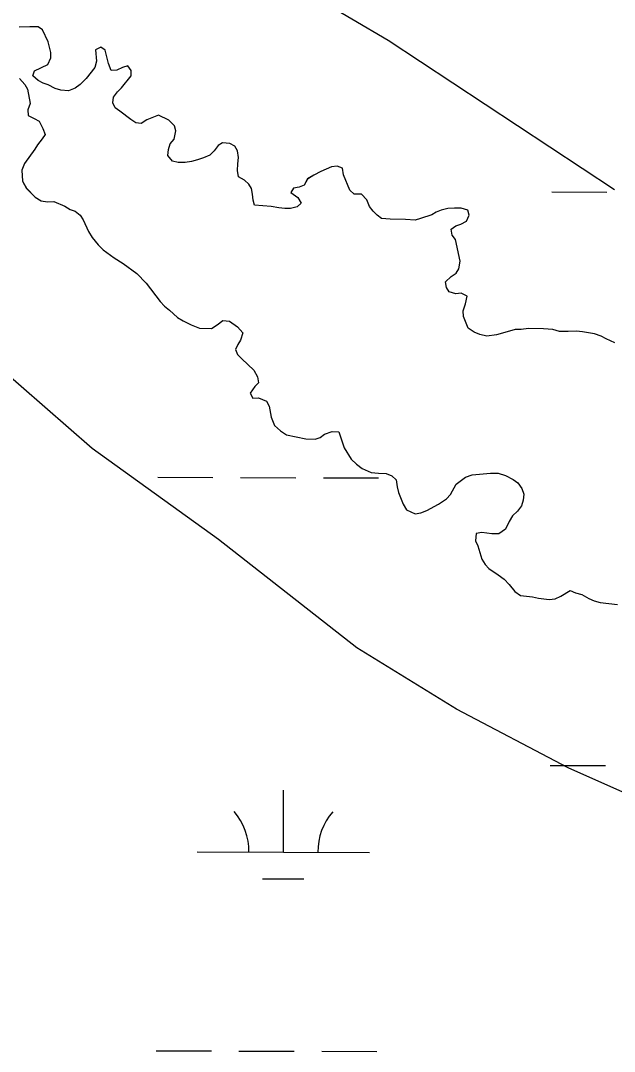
# Model space of a CAD drawing. Extents: x 3161615 to 3199515, y 867541 to 892976.
# Drawn here: x 3174889 to 3175234, y 882294 to 882892 of the extents above; entities that cross this region are included whole.
import ezdxf

# ---------------------------------------------------------------- set-up
doc = ezdxf.new("R2010")
doc.units = 0
for name, color, linetype in [('V-SITE-VEGE', 7, 'Continuous'), ('V-TOPO-SHOR', 7, 'Continuous'), ('V-WETL-SWMP', 7, 'Continuous')]:
    doc.layers.add(name, color=color, linetype=linetype)

msp = doc.modelspace()

# ---------------------------------------------------------------- linework, layer by layer
at = {"layer": 'V-SITE-VEGE'}
for p, q in [((3174960.79, 882964.07), (3175102.27, 882880.86)), ((3175102.27, 882880.86), (3175233.53, 882794.22)), ((3174930.65, 882643.88), (3174819.81, 882740.77)), ((3175003.96, 882591.21), (3174930.65, 882643.88)), ((3175084.1, 882528.33), (3175003.96, 882591.21)), ((3175142.06, 882492.66), (3175084.1, 882528.33)), ((3175206.82, 882458.7), (3175142.06, 882492.66)), ((3175274.99, 882428.16), (3175206.82, 882458.7))]:
    msp.add_line(p, q, dxfattribs=at)
at = {"layer": 'V-TOPO-SHOR'}
for points in [[(3174896.29, 882860.09), (3174897.31, 882862.95), (3174905.05, 882866.65), (3174906.72, 882870.47), (3174906.78, 882873.67), (3174905.29, 882879.78), (3174901.89, 882886.88), (3174899.36, 882888.53), (3174894.56, 882888.61), (3174888.48, 882888.4)], [(3175149.37, 882779.37), (3175148.46, 882782.27), (3175144.63, 882783.29), (3175140.79, 882783.36), (3175136.95, 882783.11), (3175133.09, 882782.22), (3175130.19, 882780.99), (3175127.6, 882779.44), (3175121.16, 882777.31), (3175117.94, 882776.41), (3175112.5, 882776.82), (3175103.54, 882776.99), (3175098.43, 882777.4), (3175095.9, 882779.36), (3175093.7, 882781.64), (3175091.51, 882784.24), (3175089.97, 882788.11), (3175086.83, 882791.37), (3175082.67, 882791.45), (3175080.15, 882793.73), (3175076.47, 882802.76), (3175075.9, 882806.61), (3175072.72, 882807.63), (3175069.51, 882807.37), (3175063.38, 882804.6), (3175059.18, 882802.43), (3175055.62, 882800.25), (3175053.63, 882796.77), (3175050.73, 882795.54), (3175047.52, 882794.96), (3175045.87, 882792.42), (3175049.98, 882789.47), (3175051.85, 882786.24), (3175049.56, 882784.03), (3175045.71, 882783.14), (3175042.51, 882783.2), (3175038.99, 882783.58), (3175034.52, 882784.3), (3175024.93, 882785.11), (3175024.02, 882788.01), (3175023.77, 882791.54), (3175023.18, 882794.75), (3175021.63, 882797.34), (3175019.11, 882799.63), (3175015.62, 882801.61), (3175015.04, 882805.14), (3175015.11, 882808.98), (3175015.5, 882812.82), (3175014.93, 882816.67), (3175013.38, 882819.26), (3175010.52, 882820.91), (3175006.37, 882821.3), (3175003.78, 882819.75), (3175001.48, 882816.59), (3174998.88, 882814.07), (3174995.33, 882812.54), (3174991.79, 882811.32), (3174988.25, 882810.42), (3174984.72, 882809.84), (3174980.56, 882809.92), (3174977.37, 882810.62), (3174974.54, 882813.87), (3174974.93, 882817.38), (3174975.94, 882820.57), (3174978.24, 882823.41), (3174979.28, 882828.19), (3174978.37, 882831.09), (3174975.23, 882834.34), (3174969.2, 882837.33), (3174962.43, 882834.57), (3174959.19, 882832.39), (3174955.99, 882832.77), (3174953.15, 882834.74), (3174946.83, 882839.66), (3174943.99, 882841.63), (3174942.76, 882844.53), (3174943.13, 882847.73), (3174945.43, 882850.89), (3174947.71, 882853.09), (3174953.28, 882860.03), (3174953.34, 882863.23), (3174951.46, 882865.82), (3174948.24, 882864.92), (3174945.02, 882863.38), (3174941.81, 882863.12), (3174940.28, 882867.31), (3174938.18, 882875.03), (3174935.65, 882876.67), (3174932.74, 882875.12), (3174933.26, 882868.71), (3174932.24, 882864.89), (3174927.32, 882858.57), (3174923.74, 882855.12), (3174920.82, 882852.93), (3174916.95, 882851.4), (3174912.47, 882851.8), (3174909.29, 882852.81), (3174905.16, 882854.81), (3174902.3, 882855.82), (3174899.45, 882857.47), (3174896.29, 882860.09)], [(3174888.58, 882858.63), (3174891.72, 882855.05), (3174893.27, 882852.46), (3174894.73, 882844.11), (3174893.38, 882840.29), (3174893.64, 882837.08), (3174897.13, 882835.42), (3174899.98, 882833.77), (3174902.15, 882829.57), (3174903.37, 882826.03), (3174901.72, 882823.49), (3174899.1, 882820.02), (3174897.45, 882817.49), (3174891.54, 882809.27), (3174889.87, 882805.46), (3174890.4, 882799.05), (3174892.57, 882794.84), (3174897.59, 882789.63), (3174901.08, 882787.65), (3174904.91, 882786.94), (3174908.44, 882787.2), (3174914.79, 882784.52), (3174917.96, 882782.54), (3174920.82, 882781.53), (3174923.66, 882779.24), (3174925.53, 882776.65), (3174928.61, 882769.87), (3174930.79, 882766.31), (3174934.24, 882762.09), (3174937.07, 882759.15), (3174943.39, 882754.56), (3174948.77, 882751.26), (3174956.67, 882745.36), (3174962.01, 882739.82), (3174970.15, 882729.11), (3174972.66, 882726.5), (3174975.5, 882724.21), (3174980.23, 882719.96), (3174983.39, 882717.99), (3174988.15, 882715.66), (3174992.92, 882713.65), (3174999.96, 882713.53), (3175003.2, 882715.71), (3175006.45, 882718.21), (3175010.28, 882717.83), (3175015.03, 882714.54), (3175018.16, 882710.96), (3175016.81, 882706.82), (3175015.16, 882704.29), (3175013.83, 882701.43), (3175015.06, 882698.53), (3175017.57, 882695.92), (3175024.5, 882689.4), (3175026.67, 882685.52), (3175027.25, 882681.99), (3175024.97, 882679.79)], [(3175233.84, 882705.18), (3175228.76, 882707.52), (3175225.91, 882709.17), (3175222.09, 882710.52), (3175215.06, 882711.6), (3175211.55, 882711.98), (3175206.74, 882711.75), (3175201.62, 882711.84), (3175197.8, 882712.87), (3175192.37, 882713.29), (3175183.72, 882713.44), (3175179.55, 882712.88), (3175176.03, 882712.94), (3175169.92, 882711.13), (3175165.09, 882709.93), (3175159.64, 882709.07), (3175155.49, 882710.11), (3175152.31, 882711.44), (3175148.83, 882713.75), (3175146.07, 882720.52), (3175145.81, 882723.73), (3175147.17, 882727.86), (3175148.21, 882732.33), (3175144.71, 882733.99), (3175141.51, 882733.73), (3175137.68, 882734.76), (3175136.13, 882737.35), (3175135.55, 882740.56), (3175138.81, 882743.7), (3175141.72, 882745.57), (3175143.36, 882748.1), (3175144.08, 882752.57), (3175141.43, 882765.1), (3175139.55, 882767.7), (3175138.98, 882771.23), (3175141.57, 882773.11), (3175144.47, 882774.01), (3175147.7, 882775.88), (3175149.37, 882779.37)], [(3175024.97, 882679.79), (3175022.34, 882675.99), (3175023.89, 882673.08), (3175027.09, 882673.35), (3175031.86, 882671.34), (3175033.41, 882668.43), (3175034.58, 882662.01), (3175036.41, 882657.17), (3175039.88, 882654.23), (3175043.36, 882651.93), (3175054.52, 882649.48), (3175059.96, 882649.39), (3175062.86, 882650.3), (3175065.45, 882652.17), (3175069.96, 882653.69), (3175073.8, 882653.62), (3175076.84, 882644.28), (3175080.88, 882637.81), (3175084.03, 882634.87), (3175087.19, 882632.25), (3175092.59, 882629.92), (3175096.74, 882629.52), (3175101.22, 882629.44), (3175104.4, 882628.1), (3175106.92, 882625.82), (3175107.49, 882621.64), (3175108.39, 882618.43), (3175111.15, 882611.66), (3175113.01, 882608.42), (3175118.09, 882606.09), (3175121.31, 882606.67), (3175124.85, 882607.89), (3175131.64, 882611.61), (3175136.18, 882614.73), (3175138.46, 882617.25), (3175141.77, 882623.27), (3175147.29, 882627.33)], [(3175147.29, 882627.33), (3175151.15, 882628.55), (3175161.73, 882629.64), (3175166.22, 882629.56), (3175170.35, 882628.2), (3175174.79, 882625.88), (3175177.64, 882623.91), (3175179.82, 882620.67), (3175181.05, 882617.45), (3175180.66, 882613.93), (3175179.65, 882610.75), (3175177.35, 882607.59), (3175174.42, 882604.76), (3175172.44, 882601.59), (3175170.44, 882597.15), (3175166.55, 882594.34), (3175162.39, 882594.41), (3175156.64, 882595.15), (3175153.43, 882594.57), (3175153.03, 882590.42), (3175154.26, 882587.51), (3175156.68, 882579.78), (3175158.55, 882576.55), (3175160.75, 882574.27), (3175166.12, 882570.65), (3175169.6, 882568.03), (3175172.43, 882565.1), (3175175.87, 882560.88), (3175179.03, 882558.58), (3175186.06, 882557.81), (3175189.57, 882557.11), (3175195.64, 882556.36), (3175199.17, 882556.62), (3175202.4, 882558.16), (3175207.9, 882561.58), (3175211.08, 882560.24), (3175214.58, 882559.22), (3175218.7, 882556.91), (3175221.88, 882555.57), (3175225.38, 882554.55), (3175235.29, 882553.41)]]:
    msp.add_lwpolyline(points, dxfattribs=at)
at = {"layer": 'V-WETL-SWMP'}
for p, q in [((3174894.56, 882888.61), (3174888.48, 882888.4)), ((3174899.36, 882888.53), (3174894.56, 882888.61)), ((3174901.89, 882886.88), (3174899.36, 882888.53)), ((3174905.29, 882879.78), (3174901.89, 882886.88)), ((3174906.78, 882873.67), (3174905.29, 882879.78)), ((3174906.72, 882870.47), (3174906.78, 882873.67)), ((3174935.65, 882876.67), (3174932.74, 882875.13)), ((3174932.74, 882875.13), (3174933.26, 882868.71)), ((3174938.18, 882875.03), (3174935.65, 882876.67)), ((3174940.28, 882867.31), (3174938.18, 882875.03)), ((3174897.3, 882862.95), (3174905.05, 882866.66)), ((3174905.05, 882866.66), (3174906.72, 882870.47)), ((3174933.26, 882868.71), (3174932.24, 882864.89)), ((3174941.81, 882863.12), (3174940.28, 882867.31)), ((3174951.46, 882865.83), (3174948.24, 882864.92)), ((3174953.34, 882863.23), (3174951.46, 882865.83)), ((3174896.29, 882860.09), (3174897.3, 882862.95)), ((3174899.45, 882857.47), (3174896.29, 882860.09)), ((3174932.24, 882864.89), (3174927.32, 882858.58)), ((3174945.01, 882863.38), (3174941.81, 882863.12)), ((3174948.24, 882864.92), (3174945.01, 882863.38)), ((3174947.71, 882853.09), (3174953.28, 882860.03)), ((3174953.28, 882860.03), (3174953.34, 882863.23)), ((3174888.58, 882858.63), (3174891.72, 882855.05)), ((3174891.72, 882855.05), (3174893.28, 882852.46)), ((3174902.3, 882855.82), (3174899.45, 882857.47)), ((3174905.16, 882854.81), (3174902.3, 882855.82)), ((3174909.29, 882852.81), (3174905.16, 882854.81)), ((3174923.74, 882855.12), (3174920.82, 882852.93)), ((3174927.32, 882858.58), (3174923.74, 882855.12)), ((3174893.28, 882852.46), (3174894.73, 882844.11)), ((3174912.47, 882851.8), (3174909.29, 882852.81)), ((3174916.95, 882851.4), (3174912.47, 882851.8)), ((3174920.82, 882852.93), (3174916.95, 882851.4)), ((3174942.76, 882844.53), (3174943.13, 882847.73)), ((3174943.13, 882847.73), (3174945.43, 882850.89)), ((3174945.43, 882850.89), (3174947.71, 882853.09)), ((3174894.73, 882844.11), (3174893.38, 882840.29)), ((3174943.99, 882841.63), (3174942.76, 882844.53)), ((3174946.83, 882839.66), (3174943.99, 882841.63)), ((3174893.38, 882840.29), (3174893.64, 882837.09)), ((3174893.64, 882837.09), (3174897.13, 882835.42)), ((3174953.15, 882834.74), (3174946.83, 882839.66)), ((3174969.2, 882837.34), (3174962.43, 882834.58)), ((3174975.23, 882834.35), (3174969.2, 882837.34)), ((3174897.13, 882835.42), (3174899.98, 882833.77)), ((3174899.98, 882833.77), (3174902.15, 882829.57)), ((3174955.99, 882832.77), (3174953.15, 882834.74)), ((3174959.19, 882832.39), (3174955.99, 882832.77)), ((3174962.43, 882834.58), (3174959.19, 882832.39)), ((3174978.37, 882831.09), (3174975.23, 882834.35)), ((3174979.28, 882828.19), (3174978.37, 882831.09)), ((3174903.37, 882826.03), (3174901.72, 882823.5)), ((3174902.15, 882829.57), (3174903.37, 882826.03)), ((3174978.24, 882823.41), (3174979.28, 882828.19)), ((3174899.1, 882820.02), (3174897.45, 882817.49)), ((3174901.72, 882823.5), (3174899.1, 882820.02)), ((3174974.93, 882817.39), (3174975.94, 882820.57)), ((3174975.94, 882820.57), (3174978.24, 882823.41)), ((3175003.78, 882819.75), (3175001.48, 882816.59)), ((3175006.37, 882821.31), (3175003.78, 882819.75)), ((3175010.53, 882820.91), (3175006.37, 882821.31)), ((3175013.38, 882819.26), (3175010.53, 882820.91)), ((3175014.93, 882816.67), (3175013.38, 882819.26)), ((3174897.45, 882817.49), (3174891.54, 882809.27)), ((3174974.54, 882813.87), (3174974.93, 882817.39)), ((3174977.37, 882810.62), (3174974.54, 882813.87)), ((3174995.33, 882812.54), (3174991.79, 882811.32)), ((3174998.88, 882814.08), (3174995.33, 882812.54)), ((3175001.48, 882816.59), (3174998.88, 882814.08)), ((3175015.5, 882812.82), (3175014.93, 882816.67)), ((3175015.11, 882808.98), (3175015.5, 882812.82)), ((3174891.54, 882809.27), (3174889.87, 882805.46)), ((3174980.56, 882809.92), (3174977.37, 882810.62)), ((3174984.72, 882809.85), (3174980.56, 882809.92)), ((3174988.25, 882810.42), (3174984.72, 882809.85)), ((3174991.79, 882811.32), (3174988.25, 882810.42)), ((3175015.05, 882805.14), (3175015.11, 882808.98)), ((3175069.51, 882807.37), (3175063.38, 882804.6)), ((3175072.72, 882807.63), (3175069.51, 882807.37)), ((3175075.9, 882806.62), (3175072.72, 882807.63)), ((3175076.47, 882802.76), (3175075.9, 882806.62)), ((3174889.87, 882805.46), (3174890.4, 882799.05)), ((3175015.62, 882801.61), (3175015.05, 882805.14)), ((3175019.11, 882799.63), (3175015.62, 882801.61)), ((3175055.62, 882800.26), (3175053.63, 882796.77)), ((3175059.18, 882802.43), (3175055.62, 882800.26)), ((3175063.38, 882804.6), (3175059.18, 882802.43)), ((3175080.15, 882793.73), (3175076.47, 882802.76)), ((3174890.4, 882799.05), (3174892.57, 882794.85)), ((3174892.57, 882794.85), (3174897.59, 882789.63)), ((3175021.63, 882797.34), (3175019.11, 882799.63)), ((3175023.18, 882794.75), (3175021.63, 882797.34)), ((3175023.77, 882791.54), (3175023.18, 882794.75)), ((3175047.52, 882794.96), (3175045.87, 882792.43)), ((3175050.73, 882795.54), (3175047.52, 882794.96)), ((3175053.63, 882796.77), (3175050.73, 882795.54)), ((3175082.67, 882791.45), (3175080.15, 882793.73)), ((3174897.59, 882789.63), (3174901.08, 882787.65)), ((3175024.02, 882788.01), (3175023.77, 882791.54)), ((3175024.93, 882785.12), (3175024.02, 882788.01)), ((3175045.87, 882792.43), (3175049.98, 882789.47)), ((3175049.98, 882789.47), (3175051.84, 882786.24)), ((3175086.83, 882791.37), (3175082.67, 882791.45)), ((3175089.98, 882788.12), (3175086.83, 882791.37)), ((3175091.51, 882784.25), (3175089.98, 882788.12)), ((3175197.23, 882792.74), (3175229.23, 882792.65)), ((3174901.08, 882787.65), (3174904.91, 882786.94)), ((3174904.91, 882786.94), (3174908.44, 882787.2)), ((3174908.44, 882787.2), (3174914.79, 882784.53)), ((3174914.79, 882784.53), (3174917.96, 882782.55)), ((3174917.96, 882782.55), (3174920.82, 882781.54)), ((3175034.52, 882784.3), (3175024.93, 882785.12)), ((3175038.99, 882783.58), (3175034.52, 882784.3)), ((3175042.51, 882783.2), (3175038.99, 882783.58)), ((3175045.71, 882783.14), (3175042.51, 882783.2)), ((3175049.56, 882784.04), (3175045.71, 882783.14)), ((3175051.84, 882786.24), (3175049.56, 882784.04)), ((3175093.7, 882781.65), (3175091.51, 882784.25)), ((3175133.09, 882782.22), (3175130.19, 882780.99)), ((3175136.95, 882783.11), (3175133.09, 882782.22)), ((3175140.79, 882783.37), (3175136.95, 882783.11)), ((3175144.63, 882783.3), (3175140.79, 882783.37)), ((3175148.46, 882782.27), (3175144.63, 882783.3)), ((3175149.37, 882779.37), (3175148.46, 882782.27)), ((3174920.82, 882781.54), (3174923.66, 882779.24)), ((3174923.66, 882779.24), (3174925.54, 882776.65)), ((3174925.54, 882776.65), (3174928.62, 882769.87)), ((3175095.9, 882779.37), (3175093.7, 882781.65)), ((3175098.43, 882777.4), (3175095.9, 882779.37)), ((3175103.54, 882776.99), (3175098.43, 882777.4)), ((3175112.5, 882776.83), (3175103.54, 882776.99)), ((3175117.94, 882776.41), (3175112.5, 882776.83)), ((3175121.16, 882777.31), (3175117.94, 882776.41)), ((3175127.6, 882779.44), (3175121.16, 882777.31)), ((3175130.19, 882780.99), (3175127.6, 882779.44)), ((3175144.47, 882774.02), (3175147.7, 882775.88)), ((3175147.7, 882775.88), (3175149.37, 882779.37)), ((3174928.62, 882769.87), (3174930.79, 882766.31)), ((3175138.98, 882771.23), (3175141.57, 882773.11)), ((3175139.55, 882767.7), (3175138.98, 882771.23)), ((3175141.57, 882773.11), (3175144.47, 882774.02)), ((3174930.79, 882766.31), (3174934.24, 882762.09)), ((3175141.43, 882765.11), (3175139.55, 882767.7)), ((3175144.09, 882752.57), (3175141.43, 882765.11)), ((3174934.24, 882762.09), (3174937.07, 882759.16)), ((3174937.07, 882759.16), (3174943.39, 882754.56)), ((3174943.39, 882754.56), (3174948.77, 882751.26)), ((3175143.36, 882748.1), (3175144.09, 882752.57)), ((3174948.77, 882751.26), (3174956.67, 882745.36)), ((3175141.72, 882745.57), (3175143.36, 882748.1)), ((3174956.67, 882745.36), (3174962.01, 882739.82)), ((3175135.55, 882740.56), (3175138.8, 882743.7)), ((3175136.13, 882737.35), (3175135.55, 882740.56)), ((3175138.8, 882743.7), (3175141.72, 882745.57)), ((3174962.01, 882739.82), (3174970.15, 882729.11)), ((3175137.68, 882734.76), (3175136.13, 882737.35)), ((3175141.51, 882733.73), (3175137.68, 882734.76)), ((3175144.71, 882733.99), (3175141.51, 882733.73)), ((3175148.21, 882732.33), (3175144.71, 882733.99)), ((3174970.15, 882729.11), (3174972.66, 882726.5)), ((3175147.16, 882727.87), (3175148.21, 882732.33)), ((3174972.66, 882726.5), (3174975.5, 882724.21)), ((3174975.5, 882724.21), (3174980.23, 882719.97)), ((3175145.81, 882723.73), (3175147.16, 882727.87)), ((3175146.07, 882720.52), (3175145.81, 882723.73)), ((3174980.23, 882719.97), (3174983.39, 882717.99)), ((3174983.39, 882717.99), (3174988.15, 882715.66)), ((3175003.2, 882715.71), (3175006.45, 882718.22)), ((3175006.45, 882718.22), (3175010.28, 882717.83)), ((3175010.28, 882717.83), (3175015.03, 882714.54)), ((3175148.83, 882713.75), (3175146.07, 882720.52)), ((3174988.15, 882715.66), (3174992.92, 882713.66)), ((3174992.92, 882713.66), (3174999.96, 882713.53)), ((3174999.96, 882713.53), (3175003.2, 882715.71)), ((3175015.03, 882714.54), (3175018.16, 882710.96)), ((3175018.16, 882710.96), (3175016.81, 882706.83)), ((3175152.31, 882711.45), (3175148.83, 882713.75)), ((3175155.49, 882710.11), (3175152.31, 882711.45)), ((3175159.63, 882709.07), (3175155.49, 882710.11)), ((3175169.92, 882711.13), (3175165.09, 882709.94)), ((3175176.03, 882712.94), (3175169.92, 882711.13)), ((3175179.55, 882712.88), (3175176.03, 882712.94)), ((3175183.72, 882713.45), (3175179.55, 882712.88)), ((3175192.37, 882713.29), (3175183.72, 882713.45)), ((3175197.8, 882712.87), (3175192.37, 882713.29)), ((3175201.62, 882711.85), (3175197.8, 882712.87)), ((3175206.74, 882711.75), (3175201.62, 882711.85)), ((3175211.55, 882711.99), (3175206.74, 882711.75)), ((3175215.07, 882711.6), (3175211.55, 882711.99)), ((3175222.09, 882710.52), (3175215.07, 882711.6)), ((3175225.91, 882709.17), (3175222.09, 882710.52)), ((3175015.16, 882704.29), (3175013.83, 882701.44)), ((3175016.81, 882706.83), (3175015.16, 882704.29)), ((3175165.09, 882709.94), (3175159.63, 882709.07)), ((3175228.76, 882707.52), (3175225.91, 882709.17)), ((3175233.84, 882705.19), (3175228.76, 882707.52)), ((3175013.83, 882701.44), (3175015.06, 882698.53)), ((3175015.06, 882698.53), (3175017.57, 882695.93)), ((3175017.57, 882695.93), (3175024.5, 882689.4)), ((3175024.5, 882689.4), (3175026.67, 882685.52)), ((3175027.25, 882681.99), (3175024.97, 882679.79)), ((3175026.67, 882685.52), (3175027.25, 882681.99)), ((3175024.97, 882679.79), (3175022.34, 882675.99)), ((3175022.34, 882675.99), (3175023.89, 882673.08)), ((3175023.89, 882673.08), (3175027.1, 882673.35)), ((3175027.1, 882673.35), (3175031.86, 882671.34)), ((3175031.86, 882671.34), (3175033.41, 882668.43)), ((3175033.41, 882668.43), (3175034.58, 882662.01)), ((3175034.58, 882662.01), (3175036.41, 882657.17)), ((3175036.41, 882657.17), (3175039.88, 882654.23)), ((3175039.88, 882654.23), (3175043.36, 882651.93)), ((3175043.36, 882651.93), (3175054.52, 882649.49)), ((3175059.96, 882649.39), (3175062.86, 882650.3)), ((3175062.86, 882650.3), (3175065.45, 882652.17)), ((3175065.45, 882652.17), (3175069.96, 882653.69)), ((3175069.96, 882653.69), (3175073.8, 882653.62)), ((3175073.8, 882653.62), (3175076.84, 882644.28)), ((3175054.52, 882649.49), (3175059.96, 882649.39)), ((3175076.84, 882644.28), (3175080.88, 882637.81)), ((3175080.88, 882637.81), (3175084.03, 882634.87)), ((3175084.03, 882634.87), (3175087.19, 882632.25)), ((3175087.19, 882632.25), (3175092.59, 882629.92)), ((3174968.77, 882627.2), (3175000.77, 882627.11)), ((3175016.77, 882627.07), (3175048.77, 882626.98)), ((3175064.77, 882626.93), (3175096.77, 882626.85)), ((3175092.59, 882629.92), (3175096.74, 882629.52)), ((3175096.74, 882629.52), (3175101.22, 882629.44)), ((3175101.22, 882629.44), (3175104.4, 882628.1)), ((3175104.4, 882628.1), (3175106.92, 882625.82)), ((3175141.77, 882623.27), (3175147.29, 882627.34)), ((3175147.29, 882627.34), (3175151.15, 882628.55)), ((3175151.15, 882628.55), (3175161.74, 882629.64)), ((3175161.74, 882629.64), (3175166.22, 882629.56)), ((3175166.22, 882629.56), (3175170.35, 882628.21)), ((3175170.35, 882628.21), (3175174.79, 882625.89)), ((3175106.92, 882625.82), (3175107.49, 882621.65)), ((3175107.49, 882621.65), (3175108.39, 882618.43)), ((3175138.46, 882617.25), (3175141.77, 882623.27)), ((3175174.79, 882625.89), (3175177.64, 882623.91)), ((3175177.64, 882623.91), (3175179.82, 882620.67)), ((3175179.82, 882620.67), (3175181.05, 882617.45)), ((3175108.39, 882618.43), (3175111.15, 882611.66)), ((3175131.64, 882611.61), (3175136.18, 882614.73)), ((3175136.18, 882614.73), (3175138.46, 882617.25)), ((3175181.05, 882617.45), (3175180.66, 882613.93)), ((3175111.15, 882611.66), (3175113.01, 882608.42)), ((3175113.01, 882608.42), (3175118.09, 882606.09)), ((3175124.85, 882607.89), (3175131.64, 882611.61)), ((3175179.65, 882610.75), (3175177.35, 882607.59)), ((3175180.66, 882613.93), (3175179.65, 882610.75)), ((3175118.09, 882606.09), (3175121.31, 882606.67)), ((3175121.31, 882606.67), (3175124.85, 882607.89)), ((3175174.42, 882604.76), (3175172.44, 882601.6)), ((3175177.35, 882607.59), (3175174.42, 882604.76)), ((3175170.44, 882597.15), (3175166.55, 882594.34)), ((3175172.44, 882601.6), (3175170.44, 882597.15)), ((3175153.43, 882594.57), (3175153.03, 882590.42)), ((3175153.03, 882590.42), (3175154.26, 882587.51)), ((3175156.64, 882595.16), (3175153.43, 882594.57)), ((3175162.39, 882594.41), (3175156.64, 882595.16)), ((3175166.55, 882594.34), (3175162.39, 882594.41)), ((3175154.26, 882587.51), (3175156.68, 882579.79)), ((3175156.68, 882579.79), (3175158.55, 882576.55)), ((3175158.55, 882576.55), (3175160.75, 882574.27)), ((3175160.75, 882574.27), (3175166.12, 882570.65)), ((3175166.12, 882570.65), (3175169.6, 882568.03)), ((3175169.6, 882568.03), (3175172.43, 882565.1)), ((3175172.43, 882565.1), (3175175.87, 882560.88)), ((3175175.87, 882560.88), (3175179.03, 882558.58)), ((3175202.4, 882558.16), (3175207.9, 882561.58)), ((3175207.9, 882561.58), (3175211.08, 882560.25)), ((3175179.03, 882558.58), (3175186.06, 882557.81)), ((3175186.06, 882557.81), (3175189.57, 882557.11)), ((3175189.57, 882557.11), (3175195.64, 882556.36)), ((3175195.64, 882556.36), (3175199.17, 882556.62)), ((3175199.17, 882556.62), (3175202.4, 882558.16)), ((3175211.08, 882560.25), (3175214.58, 882559.22)), ((3175214.58, 882559.22), (3175218.7, 882556.91)), ((3175218.7, 882556.91), (3175221.88, 882555.57)), ((3175221.88, 882555.57), (3175225.38, 882554.55)), ((3175225.38, 882554.55), (3175235.29, 882553.41)), ((3175196.31, 882460.07), (3175228.31, 882459.98)), ((3175041.58, 882409.75), (3175041.68, 882445.75)), ((3174991.58, 882409.89), (3175091.58, 882409.62)), ((3175029.54, 882394.36), (3175053.54, 882394.29)), ((3174967.85, 882294.53), (3174999.85, 882294.44)), ((3175015.85, 882294.39), (3175047.85, 882294.3)), ((3175063.85, 882294.26), (3175095.85, 882294.17))]:
    msp.add_line(p, q, dxfattribs=at)
for centre, start, end in [((3174986.34, 882410.38), 359.06985, 40.61351), ((3175096.82, 882410.08), 139.06985, 180.61351)]:
    msp.add_arc(centre, 35.25, start, end, dxfattribs=at)

doc.saveas('drawing.dxf')
